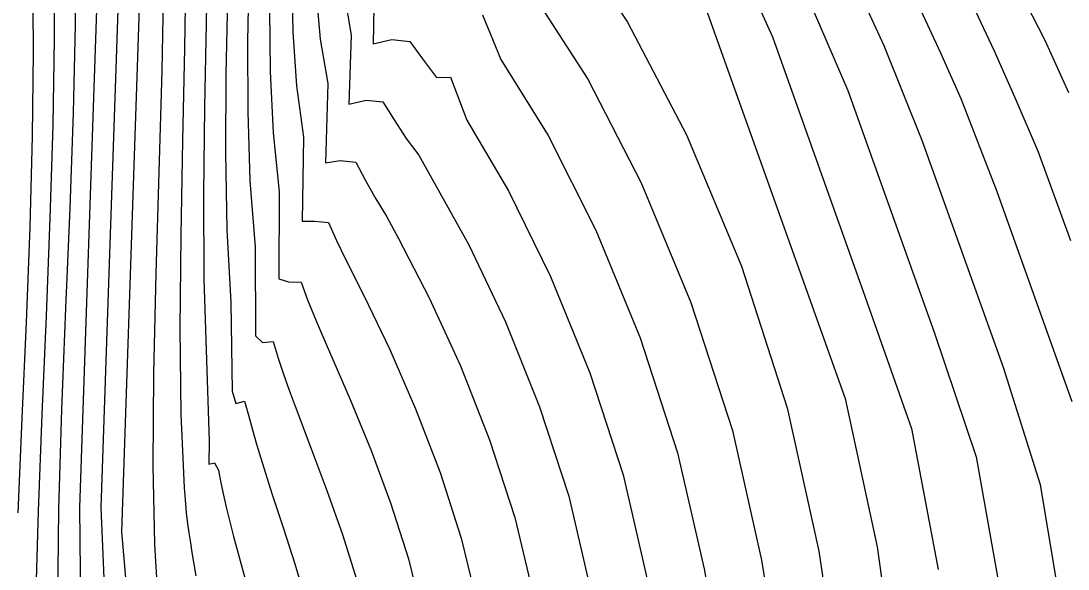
# Model space of a CAD drawing. Extents: x 2356077 to 2359823, y 225951 to 227822.
# Drawn here: x 2356848 to 2356903.7, y 226993.2 to 227022.3 of the extents above; entities that cross this region are included whole.
import ezdxf

# ---------------------------------------------------------------- set-up
doc = ezdxf.new("R2010")
doc.units = 0
doc.layers.add('DTM Contours Major', color=7, linetype='Continuous')
doc.layers.add('DTM Contours Minor', color=7, linetype='Continuous')

msp = doc.modelspace()

# ---------------------------------------------------------------- linework, layer by layer
at = {"layer": 'DTM Contours Major'}
for points in [[(2356853.148, 227023.95), (2356852.218, 226996.439), (2356852.444, 226991.011)], [(2356883.877, 227024.417), (2356891.795, 227002.234), (2356893.496, 226994.348), (2356894.632, 226986.223)], [(2356858.946, 227023.51), (2356858.87, 227019.481), (2356858.844, 227015.32), (2356858.917, 227011.209), (2356859.135, 227007.334), (2356859.2, 227002.629), (2356859.4, 227001.972), (2356859.855, 227002.084), (2356860.071, 227001.348), (2356860.275, 227000.569), (2356860.49, 226999.809), (2356860.714, 226999.061), (2356861.313, 226997.179), (2356861.93, 226995.312), (2356862.536, 226993.442), (2356863.104, 226991.551)], [(2356865.16, 227023.776), (2356865.523, 227021.556), (2356865.41, 227017.881), (2356866.317, 227018.104), (2356867.216, 227018.007), (2356867.808, 227017.053), (2356868.451, 227016.062), (2356869.131, 227015.163), (2356871.787, 227010.398), (2356873.732, 227006.315), (2356875.55, 227001.798), (2356877.097, 226997.037), (2356878.227, 226992.222)], [(2356898.581, 227023.138), (2356899.73, 227020.715), (2356900.876, 227018.119), (2356902.053, 227015.341), (2356903.783, 227010.64)]]:
    msp.add_lwpolyline(points, dxfattribs=at)
at = {"layer": 'DTM Contours Minor'}
for points in [[(2356877.111, 227026.912), (2356880.217, 227022.245), (2356883.362, 227016.254), (2356886.283, 227009.262), (2356888.717, 227001.732), (2356890.402, 226994.124), (2356891.535, 226986.5)], [(2356857.887, 227026.293), (2356857.812, 227022.19), (2356857.724, 227017.722), (2356857.666, 227013.112), (2356857.685, 227008.581), (2356857.974, 226999.957), (2356857.965, 226998.733), (2356858.266, 226998.807), (2356858.468, 226998.419), (2356858.598, 226997.74), (2356858.735, 226997.085), (2356858.879, 226996.45), (2356859.268, 226994.894), (2356859.677, 226993.403), (2356860.093, 226991.944)], [(2356885.602, 227026.632), (2356887.931, 227021.458), (2356892.848, 227007.682), (2356895.32, 227000.64), (2356896.751, 226993.138)], [(2356854.325, 227025.157), (2356853.31, 226995.14), (2356853.892, 226988.433)], [(2356856.742, 227025.365), (2356856.666, 227020.867), (2356856.558, 227015.956), (2356856.46, 227010.898), (2356856.415, 227005.956), (2356856.465, 227001.395), (2356856.652, 226997.477), (2356856.706, 226996.839), (2356856.755, 226996.161), (2356856.82, 226995.565), (2356856.9, 226995.093), (2356856.974, 226994.557), (2356857.053, 226994.042), (2356857.272, 226992.802)], [(2356855.554, 227024.511), (2356855.451, 227019.659), (2356855.131, 227008.879), (2356855.008, 227003.545), (2356854.971, 226998.646), (2356855.067, 226994.479), (2356855.118, 226993.57), (2356855.181, 226992.719)], [(2356860.085, 227024.811), (2356860.021, 227021.21), (2356860.024, 227017.491), (2356860.142, 227013.803), (2356860.423, 227010.298), (2356860.436, 227005.564), (2356860.808, 227005.204), (2356861.381, 227005.261), (2356861.648, 227004.381), (2356861.934, 227003.522), (2356862.236, 227002.674), (2356862.55, 227001.824), (2356863.387, 226999.615), (2356864.239, 226997.34), (2356865.059, 226995.007), (2356865.802, 226992.623)], [(2356862.369, 227024.582), (2356862.427, 227021.717), (2356862.619, 227018.865), (2356862.992, 227016.123), (2356862.915, 227011.67), (2356863.574, 227011.657), (2356864.323, 227011.599), (2356864.75, 227010.641), (2356865.212, 227009.682), (2356866.213, 227007.682), (2356867.576, 227004.833), (2356868.953, 227001.68), (2356870.251, 226998.307), (2356871.38, 226994.801), (2356872.247, 226991.245)], [(2356850.867, 227024.303), (2356850.856, 227022.08), (2356850.749, 227017.421), (2356850.56, 227012.35), (2356850.336, 227007.037), (2356850.124, 227001.653), (2356849.968, 226996.371), (2356849.916, 226991.36)], [(2356866.743, 227024.039), (2356866.703, 227021.085), (2356867.693, 227021.329), (2356868.652, 227021.214), (2356869.326, 227020.289), (2356870.062, 227019.306), (2356870.805, 227019.324), (2356871.676, 227017.029), (2356873.894, 227013.282), (2356876.134, 227008.724), (2356878.222, 227003.606), (2356879.985, 226998.181), (2356881.251, 226992.697)], [(2356849.732, 227023.652), (2356849.738, 227021.357), (2356849.665, 227016.774), (2356849.507, 227011.814), (2356849.301, 227006.633), (2356849.081, 227001.389), (2356848.884, 226996.241), (2356848.745, 226991.344)], [(2356863.658, 227023.783), (2356863.88, 227021.339), (2356864.284, 227018.979), (2356864.156, 227014.758), (2356864.946, 227014.881), (2356865.773, 227014.799), (2356866.283, 227013.833), (2356866.835, 227012.851), (2356867.42, 227011.889), (2356868.038, 227010.736), (2356869.68, 227007.578), (2356871.337, 227003.965), (2356872.892, 227000.031), (2356874.226, 226995.911), (2356875.224, 226991.739)], [(2356875.301, 227023.584), (2356878.109, 227019.213), (2356880.95, 227013.696), (2356883.59, 227007.338), (2356885.798, 227000.525), (2356887.342, 226993.644), (2356888.478, 226986.666)], [(2356889.76, 227023.677), (2356891.943, 227018.617), (2356896.533, 227005.756), (2356898.767, 226999.126), (2356900.013, 226992.144)], [(2356901.082, 227023.892), (2356902.41, 227021.278), (2356903.671, 227018.504)], [(2356848.59, 227023.021), (2356848.612, 227020.664), (2356848.566, 227016.173), (2356848.434, 227011.337), (2356848.243, 227006.295), (2356848.021, 227001.185), (2356847.797, 226996.149)], [(2356851.976, 227022.891), (2356851.081, 226996.435), (2356851.13, 226991.319)], [(2356861.186, 227022.909), (2356861.216, 227019.622), (2356861.373, 227016.354), (2356861.706, 227013.229), (2356861.675, 227008.597), (2356862.197, 227008.432), (2356862.86, 227008.415), (2356863.206, 227007.485), (2356863.579, 227006.567), (2356863.972, 227005.645), (2356864.383, 227004.706), (2356865.477, 227002.173), (2356866.584, 226999.468), (2356867.637, 226996.631), (2356868.568, 226993.705), (2356869.308, 226990.733)], [(2356892.891, 227023.07), (2356893.854, 227021.009), (2356895.883, 227015.976), (2356900.192, 227003.904), (2356902.162, 226997.655), (2356903.244, 226991.156)], [(2356895.827, 227022.87), (2356896.87, 227020.621), (2356897.952, 227018.183), (2356899.838, 227013.294), (2356903.845, 227002.069)], [(2356872.514, 227022.631), (2356873.489, 227020.26), (2356876.002, 227016.222), (2356878.54, 227011.185), (2356880.902, 227005.453), (2356882.887, 226999.343), (2356884.291, 226993.17), (2356885.422, 226986.829)]]:
    msp.add_lwpolyline(points, dxfattribs=at)

doc.saveas('drawing.dxf')
